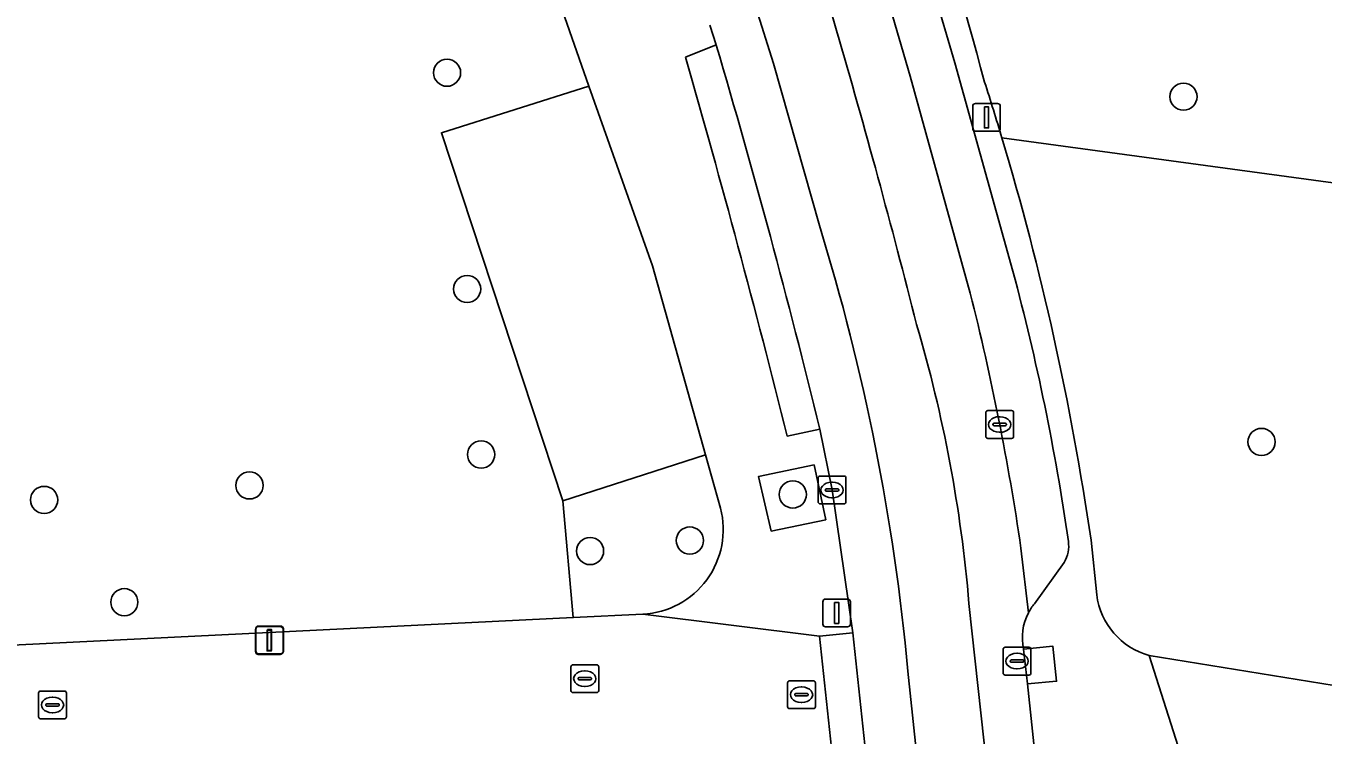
# Model space of a CAD drawing. Extents: x 161084 to 161928, y 385354 to 386522.
# Drawn here: x 161622.73 to 161669.37, y 385579.56 to 385605.07 of the extents above; entities that cross this region are included whole.
import ezdxf

# ---------------------------------------------------------------- set-up
doc = ezdxf.new("R2010")
doc.units = 0
for name, color, linetype in [('IMGEO_Boom', 7, 'Continuous'), ('IMGEO_Brandkraan', 7, 'Continuous'), ('IMGEO_Fietspad_gesloten', 7, 'Continuous'), ('IMGEO_Groenvoorziening', 7, 'Continuous'), ('IMGEO_Hek', 7, 'Continuous'), ('IMGEO_Kolk', 7, 'Continuous'), ('IMGEO_Lichtmast', 7, 'Continuous'), ('IMGEO_Parkeervlak_open', 7, 'Continuous'), ('IMGEO_Rijbaan_lokaal_gesloten', 7, 'Continuous'), ('IMGEO_Rioolput', 7, 'Continuous'), ('IMGEO_Voetgangersgebied_open', 7, 'Continuous'), ('IMGEO_Voetpad_open', 7, 'Continuous')]:
    doc.layers.add(name, color=color, linetype=linetype)

msp = doc.modelspace()

# ---------------------------------------------------------------- linework, layer by layer
at = {"layer": 'IMGEO_Boom'}
for centre in [(161637.87, 385603.384), (161664.352, 385602.522), (161638.593, 385595.604), (161667.16, 385590.103), (161639.096, 385589.652), (161630.768, 385588.54), (161623.381, 385588.017), (161650.303, 385588.215), (161646.603, 385586.555), (161643.014, 385586.179), (161626.266, 385584.338)]:
    msp.add_circle(centre, 0.489, dxfattribs=at)
at = {"layer": 'IMGEO_Brandkraan'}
for p, q in [((161650.117, 385580.585), (161650.117, 385581.437)), ((161650.192, 385581.511), (161651.044, 385581.511)), ((161650.605, 385581.291), (161650.63, 385581.291)), ((161651.118, 385581.437), (161651.118, 385580.585)), ((161650.376, 385581.005), (161650.376, 385581.017)), ((161650.814, 385580.968), (161650.416, 385580.968)), ((161650.419, 385581.054), (161650.817, 385581.054)), ((161650.86, 385581.017), (161650.86, 385581.005)), ((161651.044, 385580.511), (161650.192, 385580.511)), ((161650.628, 385580.731), (161650.603, 385580.731))]:
    msp.add_line(p, q, dxfattribs=at)
for points in [[(161650.117, 385580.585), (161650.117, 385581.437)], [(161650.192, 385581.511), (161651.044, 385581.511)], [(161651.118, 385581.437), (161651.118, 385580.585)], [(161651.044, 385580.511), (161650.192, 385580.511)]]:
    msp.add_lwpolyline(points, dxfattribs=at)
for centre, radius, start, end in [((161650.194, 385581.435), 0.0765, 91.552, 178.448), ((161650.194, 385581.435), 0.0765, 91.552, 178.448), ((161651.042, 385581.435), 0.0765, 1.552, 88.448), ((161651.042, 385581.435), 0.0765, 1.552, 88.448), ((161650.416, 385581.014), 0.0403, 85.8775, 175.7526), ((161650.413, 385581.004), 0.0366, 178.938, 274.7102), ((161650.817, 385581.011), 0.043, 264.8664, 352.4533), ((161650.821, 385581.016), 0.0386, 1.7309, 96.639), ((161650.194, 385580.587), 0.0765, 181.552, 268.448), ((161650.194, 385580.587), 0.0765, 181.552, 268.448), ((161651.042, 385580.587), 0.0765, 271.552, 358.448), ((161651.042, 385580.587), 0.0765, 271.552, 358.448)]:
    msp.add_arc(centre, radius, start, end, dxfattribs=at)
for centre, major_axis, ratio, start_param, end_param in [((161650.604, 385581.011), (-0.387, 0.002), 0.722429, 4.712389, 7.853982), ((161650.629, 385581.011), (-0.39, 0.002), 0.717154, 1.570796, 4.712389)]:
    msp.add_ellipse(centre, major_axis=major_axis, ratio=ratio, start_param=start_param, end_param=end_param, dxfattribs=at)
at = {"layer": 'IMGEO_Fietspad_gesloten'}
for points in [[(161651.26, 385597.89), (161649.609, 385603.717), (161648.97, 385605.729), (161646.619, 385613.472), (161642.91, 385625.392), (161641.114, 385624.909), (161640.865, 385624.86), (161642.399, 385619.913), (161646.251, 385607.525), (161646.657, 385606.131)], [(161656.686, 385595.453), (161654.529, 385603.265), (161652.719, 385609.466), (161651.921, 385612.101), (161650.566, 385616.464), (161648.509, 385622.597), (161647.863, 385624.482)], [(161647.324, 385605.092), (161647.552, 385604.381)], [(161651.275, 385590.566), (161651.716, 385588.376), (161652.458, 385583.239), (161653.258, 385575.848), (161653.458, 385574.144)], [(161658.778, 385583.959), (161658.508, 385586.286)], [(161656.638, 385584.291), (161657.731, 385574.356), (161657.985, 385571.407)], [(161659.259, 385576.524), (161658.749, 385581.403), (161658.603, 385582.654)], [(161655.659, 385567.557), (161655.291, 385573.822), (161654.445, 385581.86)]]:
    msp.add_lwpolyline(points, dxfattribs=at)
for centre, radius, start, end in [((161362.808, 385523.077), 300.427, 15.80533, 18.4876), ((161361.205, 385520.16), 302.773, 14.17941, 16.2538), ((161364.549, 385520.705), 295.114, 13.69326, 16.47138), ((161575.939, 385574.593), 78.841, 5.28851, 17.18697), ((161566.983, 385572.859), 92.505, 8.34571, 14.1371), ((161606.456, 385580.065), 50.36, 4.8132, 16.4509), ((161660.477, 385583.067), 1.919, 152.2993, 192.4251)]:
    msp.add_arc(centre, radius, start, end, dxfattribs=at)
at = {"layer": 'IMGEO_Groenvoorziening'}
for points in [[(161657.824, 385601.039), (161677.325, 385598.393), (161682.306, 385629.936)], [(161562.956, 385579.862), (161597.076, 385581.547), (161600.043, 385581.693), (161618.829, 385582.621), (161642.41, 385583.785), (161642.035, 385587.982), (161637.671, 385601.222), (161642.97, 385602.896), (161640.268, 385610.631)], [(161677.325, 385598.393), (161657.824, 385601.039)], [(161663.121, 385582.422), (161674.204, 385580.619), (161674.661, 385580.545), (161675.404, 385586.149), (161677.325, 385598.393)], [(161647.703, 385587.716), (161647.167, 385589.635), (161642.035, 385587.982), (161642.41, 385583.785), (161644.914, 385583.909)], [(161661.029, 385586.567), (161661.235, 385584.606)]]:
    msp.add_lwpolyline(points, dxfattribs=at)
msp.add_lwpolyline([(161649.066, 385588.856), (161649.531, 385586.895), (161651.487, 385587.302), (161651.067, 385589.279)], close=True, dxfattribs=at)
for centre, radius, start, end in [((161335.279, 385515.012), 333.743, 15.29496, 18.23432), ((161569.099, 385574.64), 92.569, 16.56958, 17.87209), ((161560.326, 385571.856), 101.772, 8.31115, 16.66345), ((161644.761, 385586.946), 3.041, 272.8894, 14.6578), ((161663.815, 385584.928), 2.6, 187.1098, 254.5149)]:
    msp.add_arc(centre, radius, start, end, dxfattribs=at)
at = {"layer": 'IMGEO_Hek'}
msp.add_lwpolyline([(161642.035, 385587.982), (161642.41, 385583.785)], dxfattribs=at)
at = {"layer": 'IMGEO_Kolk'}
for p, q in [((161657.244, 385590.304), (161657.244, 385591.156)), ((161657.319, 385591.23), (161658.171, 385591.23)), ((161658.245, 385591.156), (161658.245, 385590.304)), ((161657.503, 385590.724), (161657.503, 385590.736)), ((161657.941, 385590.687), (161657.543, 385590.687)), ((161657.546, 385590.773), (161657.944, 385590.773)), ((161657.732, 385591.01), (161657.757, 385591.01)), ((161657.987, 385590.736), (161657.987, 385590.724)), ((161658.171, 385590.23), (161657.319, 385590.23)), ((161657.755, 385590.45), (161657.73, 385590.45)), ((161651.215, 385587.95), (161651.215, 385588.802)), ((161651.29, 385588.876), (161652.142, 385588.876)), ((161652.216, 385588.802), (161652.216, 385587.95)), ((161651.474, 385588.37), (161651.474, 385588.382)), ((161651.912, 385588.333), (161651.514, 385588.333)), ((161651.517, 385588.419), (161651.915, 385588.419)), ((161651.703, 385588.656), (161651.728, 385588.656)), ((161651.958, 385588.382), (161651.958, 385588.37)), ((161652.142, 385587.876), (161651.29, 385587.876)), ((161651.726, 385588.096), (161651.701, 385588.096)), ((161642.324, 385581.161), (161642.324, 385582.013)), ((161642.399, 385582.087), (161643.251, 385582.087)), ((161642.812, 385581.867), (161642.837, 385581.867)), ((161643.325, 385582.013), (161643.325, 385581.161)), ((161642.583, 385581.581), (161642.583, 385581.593)), ((161643.021, 385581.544), (161642.623, 385581.544)), ((161642.626, 385581.63), (161643.024, 385581.63)), ((161642.835, 385581.307), (161642.81, 385581.307)), ((161643.067, 385581.593), (161643.067, 385581.581)), ((161623.183, 385580.217), (161623.183, 385581.069)), ((161623.258, 385581.143), (161624.11, 385581.143)), ((161623.671, 385580.923), (161623.696, 385580.923)), ((161624.184, 385581.069), (161624.184, 385580.217)), ((161643.251, 385581.087), (161642.399, 385581.087)), ((161623.442, 385580.637), (161623.442, 385580.649)), ((161623.88, 385580.6), (161623.482, 385580.6)), ((161623.485, 385580.686), (161623.883, 385580.686)), ((161623.694, 385580.363), (161623.669, 385580.363)), ((161623.926, 385580.649), (161623.926, 385580.637)), ((161624.11, 385580.143), (161623.258, 385580.143))]:
    msp.add_line(p, q, dxfattribs=at)
for points in [[(161657.244, 385590.304), (161657.244, 385591.156)], [(161657.319, 385591.23), (161658.171, 385591.23)], [(161658.245, 385591.156), (161658.245, 385590.304)], [(161658.171, 385590.23), (161657.319, 385590.23)], [(161651.215, 385587.95), (161651.215, 385588.802)], [(161651.29, 385588.876), (161652.142, 385588.876)], [(161652.216, 385588.802), (161652.216, 385587.95)], [(161652.142, 385587.876), (161651.29, 385587.876)], [(161642.324, 385581.161), (161642.324, 385582.013)], [(161642.399, 385582.087), (161643.251, 385582.087)], [(161643.325, 385582.013), (161643.325, 385581.161)], [(161623.183, 385580.217), (161623.183, 385581.069)], [(161623.258, 385581.143), (161624.11, 385581.143)], [(161624.184, 385581.069), (161624.184, 385580.217)], [(161643.251, 385581.087), (161642.399, 385581.087)], [(161624.11, 385580.143), (161623.258, 385580.143)]]:
    msp.add_lwpolyline(points, dxfattribs=at)
for centre, radius, start, end in [((161657.321, 385591.154), 0.0765, 91.552, 178.448), ((161657.321, 385591.154), 0.0765, 91.552, 178.448), ((161658.169, 385591.154), 0.0765, 1.552, 88.448), ((161658.169, 385591.154), 0.0765, 1.552, 88.448), ((161657.543, 385590.733), 0.0403, 85.8775, 175.7526), ((161657.54, 385590.723), 0.0366, 178.938, 274.7102), ((161657.944, 385590.73), 0.043, 264.8664, 352.4533), ((161657.948, 385590.735), 0.0386, 1.7309, 96.639), ((161657.321, 385590.306), 0.0765, 181.552, 268.448), ((161657.321, 385590.306), 0.0765, 181.552, 268.448), ((161658.169, 385590.306), 0.0765, 271.552, 358.448), ((161658.169, 385590.306), 0.0765, 271.552, 358.448), ((161651.292, 385588.8), 0.0765, 91.552, 178.448), ((161651.292, 385588.8), 0.0765, 91.552, 178.448), ((161652.14, 385588.8), 0.0765, 1.552, 88.448), ((161652.14, 385588.8), 0.0765, 1.552, 88.448), ((161651.514, 385588.379), 0.0403, 85.8775, 175.7526), ((161651.511, 385588.369), 0.0366, 178.938, 274.7102), ((161651.915, 385588.376), 0.043, 264.8664, 352.4533), ((161651.919, 385588.381), 0.0386, 1.7309, 96.639), ((161651.292, 385587.952), 0.0765, 181.552, 268.448), ((161651.292, 385587.952), 0.0765, 181.552, 268.448), ((161652.14, 385587.952), 0.0765, 271.552, 358.448), ((161652.14, 385587.952), 0.0765, 271.552, 358.448), ((161642.401, 385582.011), 0.0765, 91.552, 178.448), ((161642.401, 385582.011), 0.0765, 91.552, 178.448), ((161643.249, 385582.011), 0.0765, 1.552, 88.448), ((161643.249, 385582.011), 0.0765, 1.552, 88.448), ((161642.623, 385581.59), 0.0403, 85.8775, 175.7526), ((161642.62, 385581.58), 0.0366, 178.938, 274.7102), ((161643.024, 385581.587), 0.043, 264.8664, 352.4533), ((161643.028, 385581.592), 0.0386, 1.7309, 96.639), ((161623.26, 385581.067), 0.0765, 91.552, 178.448), ((161623.26, 385581.067), 0.0765, 91.552, 178.448), ((161624.108, 385581.067), 0.0765, 1.552, 88.448), ((161624.108, 385581.067), 0.0765, 1.552, 88.448), ((161642.401, 385581.163), 0.0765, 181.552, 268.448), ((161642.401, 385581.163), 0.0765, 181.552, 268.448), ((161643.249, 385581.163), 0.0765, 271.552, 358.448), ((161643.249, 385581.163), 0.0765, 271.552, 358.448), ((161623.482, 385580.646), 0.0403, 85.8775, 175.7526), ((161623.479, 385580.636), 0.0366, 178.938, 274.7102), ((161623.883, 385580.643), 0.043, 264.8664, 352.4533), ((161623.887, 385580.648), 0.0386, 1.7309, 96.639), ((161623.26, 385580.219), 0.0765, 181.552, 268.448), ((161623.26, 385580.219), 0.0765, 181.552, 268.448), ((161624.108, 385580.219), 0.0765, 271.552, 358.448), ((161624.108, 385580.219), 0.0765, 271.552, 358.448)]:
    msp.add_arc(centre, radius, start, end, dxfattribs=at)
for centre, major_axis, ratio, start_param, end_param in [((161657.731, 385590.73), (-0.387, 0.002), 0.722429, 4.712389, 7.853982), ((161657.756, 385590.73), (-0.39, 0.002), 0.717154, 1.570796, 4.712389), ((161651.702, 385588.376), (-0.387, 0.002), 0.722429, 4.712389, 7.853982), ((161651.727, 385588.376), (-0.39, 0.002), 0.717154, 1.570796, 4.712389), ((161642.811, 385581.587), (-0.387, 0.002), 0.722429, 4.712389, 7.853982), ((161642.836, 385581.587), (-0.39, 0.002), 0.717154, 1.570796, 4.712389), ((161623.67, 385580.643), (-0.387, 0.002), 0.722429, 4.712389, 7.853982), ((161623.695, 385580.643), (-0.39, 0.002), 0.717154, 1.570796, 4.712389)]:
    msp.add_ellipse(centre, major_axis=major_axis, ratio=ratio, start_param=start_param, end_param=end_param, dxfattribs=at)
at = {"layer": 'IMGEO_Lichtmast'}
for p, q in [((161656.874, 385602.276), (161657.664, 385602.276)), ((161657.664, 385602.276), (161656.874, 385602.276)), ((161656.774, 385601.376), (161656.774, 385602.176)), ((161656.774, 385602.176), (161656.774, 385601.376)), ((161657.764, 385602.176), (161657.764, 385601.376)), ((161657.764, 385601.376), (161657.764, 385602.176)), ((161657.664, 385601.276), (161656.874, 385601.276)), ((161656.874, 385601.276), (161657.664, 385601.276)), ((161651.384, 385583.553), (161651.384, 385584.353)), ((161651.384, 385584.353), (161651.384, 385583.553)), ((161651.484, 385584.453), (161652.274, 385584.453)), ((161652.274, 385584.453), (161651.484, 385584.453)), ((161652.374, 385584.353), (161652.374, 385583.553)), ((161652.374, 385583.553), (161652.374, 385584.353)), ((161630.982, 385582.562), (161630.982, 385583.362)), ((161630.982, 385583.362), (161630.982, 385582.562)), ((161630.994, 385582.58), (161630.994, 385583.38)), ((161630.994, 385583.38), (161630.994, 385582.58)), ((161631.082, 385583.462), (161631.872, 385583.462)), ((161631.872, 385583.462), (161631.082, 385583.462)), ((161631.094, 385583.48), (161631.884, 385583.48)), ((161631.884, 385583.48), (161631.094, 385583.48)), ((161631.972, 385583.362), (161631.972, 385582.562)), ((161631.972, 385582.562), (161631.972, 385583.362)), ((161631.984, 385583.38), (161631.984, 385582.58)), ((161631.984, 385582.58), (161631.984, 385583.38)), ((161652.274, 385583.453), (161651.484, 385583.453)), ((161651.484, 385583.453), (161652.274, 385583.453)), ((161631.872, 385582.462), (161631.082, 385582.462)), ((161631.082, 385582.462), (161631.872, 385582.462)), ((161631.884, 385582.48), (161631.094, 385582.48)), ((161631.094, 385582.48), (161631.884, 385582.48))]:
    msp.add_line(p, q, dxfattribs=at)
for points in [[(161657.194, 385602.151), (161657.344, 385602.151), (161657.344, 385601.401), (161657.194, 385601.401), (161657.194, 385602.151)], [(161651.804, 385584.328), (161651.954, 385584.328), (161651.954, 385583.578), (161651.804, 385583.578), (161651.804, 385584.328)], [(161631.402, 385583.337), (161631.552, 385583.337), (161631.552, 385582.587), (161631.402, 385582.587), (161631.402, 385583.337)], [(161631.414, 385583.355), (161631.564, 385583.355), (161631.564, 385582.605), (161631.414, 385582.605), (161631.414, 385583.355)]]:
    msp.add_lwpolyline(points, dxfattribs=at)
for centre, start, end in [((161656.874, 385602.176), 90, 180), ((161656.874, 385602.176), 90, 180), ((161657.664, 385602.176), 0, 90), ((161657.664, 385602.176), 360, 90), ((161656.874, 385601.376), 180, 270), ((161656.874, 385601.376), 180, 270), ((161657.664, 385601.376), 270, 0), ((161657.664, 385601.376), 270, 0), ((161651.484, 385584.353), 90, 180), ((161651.484, 385584.353), 90, 180), ((161652.274, 385584.353), 0, 90), ((161652.274, 385584.353), 360, 90), ((161631.082, 385583.362), 90, 180), ((161631.082, 385583.362), 90, 180), ((161631.094, 385583.38), 90, 180), ((161631.094, 385583.38), 90, 180), ((161631.872, 385583.362), 0, 90), ((161631.872, 385583.362), 360, 90), ((161631.884, 385583.38), 0, 90), ((161631.884, 385583.38), 360, 90), ((161651.484, 385583.553), 180, 270), ((161651.484, 385583.553), 180, 270), ((161652.274, 385583.553), 270, 0), ((161652.274, 385583.553), 270, 0), ((161631.082, 385582.562), 180, 270), ((161631.082, 385582.562), 180, 270), ((161631.094, 385582.58), 180, 270), ((161631.094, 385582.58), 180, 270), ((161631.872, 385582.562), 270, 0), ((161631.872, 385582.562), 270, 0), ((161631.884, 385582.58), 270, 0), ((161631.884, 385582.58), 270, 0)]:
    msp.add_arc(centre, 0.1, start, end, dxfattribs=at)
at = {"layer": 'IMGEO_Parkeervlak_open'}
for points in [[(161647.863, 385624.482), (161648.509, 385622.597), (161650.566, 385616.464), (161651.921, 385612.101), (161652.719, 385609.466), (161654.529, 385603.265), (161656.686, 385595.453)], [(161658.22, 385596.24), (161656.132, 385603.74), (161653.87, 385611.444), (161652.488, 385615.963), (161651.529, 385619.082), (161650.211, 385622.853)], [(161658.508, 385586.286), (161658.778, 385583.959)], [(161658.992, 385584.284), (161660.058, 385585.771)]]:
    msp.add_lwpolyline(points, dxfattribs=at)
msp.add_lwpolyline([(161645.265, 385596.441), (161642.97, 385602.896), (161637.671, 385601.222), (161642.035, 385587.982), (161647.167, 385589.635)], close=True, dxfattribs=at)
for centre, radius, start, end in [((161578.429, 385574.809), 82.619, 8.1523, 15.03408), ((161566.983, 385572.859), 92.505, 8.34571, 14.1371), ((161659.129, 385586.355), 1.097, 327.8491, 8.918), ((161660.51, 385583.052), 1.955, 140.9247, 152.3486)]:
    msp.add_arc(centre, radius, start, end, dxfattribs=at)
at = {"layer": 'IMGEO_Rijbaan_lokaal_gesloten'}
for points in [[(161647.731, 385618.342), (161645.247, 385626.02), (161642.91, 385625.392), (161646.619, 385613.472), (161648.97, 385605.729), (161649.609, 385603.717), (161651.26, 385597.89)], [(161657.985, 385571.407), (161657.731, 385574.356), (161656.638, 385584.291)], [(161654.445, 385581.86), (161655.291, 385573.822), (161655.659, 385567.557)]]:
    msp.add_lwpolyline(points, dxfattribs=at)
for centre, radius, start, end in [((161362.808, 385523.077), 300.427, 15.80533, 18.4876), ((161361.205, 385520.16), 302.773, 14.17941, 16.2538), ((161575.939, 385574.593), 78.841, 5.28851, 17.18697), ((161606.456, 385580.065), 50.36, 4.8132, 16.4509)]:
    msp.add_arc(centre, radius, start, end, dxfattribs=at)
at = {"layer": 'IMGEO_Rioolput'}
for p, q in [((161657.867, 385581.794), (161657.867, 385582.646)), ((161657.942, 385582.72), (161658.794, 385582.72)), ((161658.868, 385582.646), (161658.868, 385581.794)), ((161658.126, 385582.214), (161658.126, 385582.226)), ((161658.169, 385582.263), (161658.567, 385582.263)), ((161658.355, 385582.5), (161658.38, 385582.5)), ((161658.61, 385582.226), (161658.61, 385582.214)), ((161658.794, 385581.72), (161657.942, 385581.72)), ((161658.564, 385582.177), (161658.166, 385582.177)), ((161658.378, 385581.94), (161658.353, 385581.94))]:
    msp.add_line(p, q, dxfattribs=at)
for points in [[(161657.867, 385581.794), (161657.867, 385582.646)], [(161657.942, 385582.72), (161658.794, 385582.72)], [(161658.868, 385582.646), (161658.868, 385581.794)], [(161658.794, 385581.72), (161657.942, 385581.72)]]:
    msp.add_lwpolyline(points, dxfattribs=at)
for centre, radius, start, end in [((161657.944, 385582.644), 0.0765, 91.552, 178.448), ((161657.944, 385582.644), 0.0765, 91.552, 178.448), ((161658.792, 385582.644), 0.0765, 1.552, 88.448), ((161658.792, 385582.644), 0.0765, 1.552, 88.448), ((161658.166, 385582.223), 0.0403, 85.8775, 175.7526), ((161658.163, 385582.213), 0.0366, 178.938, 274.7102), ((161658.567, 385582.22), 0.043, 264.8664, 352.4533), ((161658.571, 385582.225), 0.0386, 1.7309, 96.639), ((161657.944, 385581.796), 0.0765, 181.552, 268.448), ((161657.944, 385581.796), 0.0765, 181.552, 268.448), ((161658.792, 385581.796), 0.0765, 271.552, 358.448), ((161658.792, 385581.796), 0.0765, 271.552, 358.448)]:
    msp.add_arc(centre, radius, start, end, dxfattribs=at)
for centre, major_axis, ratio, start_param, end_param in [((161658.354, 385582.22), (-0.387, 0.002), 0.722429, 4.712389, 7.853982), ((161658.379, 385582.22), (-0.39, 0.002), 0.717154, 1.570796, 4.712389)]:
    msp.add_ellipse(centre, major_axis=major_axis, ratio=ratio, start_param=start_param, end_param=end_param, dxfattribs=at)
at = {"layer": 'IMGEO_Voetgangersgebied_open'}
msp.add_lwpolyline([(161651.964, 385571.38), (161653.002, 385572.682), (161652.965, 385574.035), (161651.471, 385573.928), (161651.373, 385575.683), (161652.054, 385575.734), (161651.268, 385583.111), (161644.914, 385583.909), (161642.41, 385583.785), (161618.829, 385582.621), (161600.043, 385581.693), (161597.076, 385581.547), (161562.956, 385579.862), (161557.659, 385579.31)], dxfattribs=at)
at = {"layer": 'IMGEO_Voetpad_open'}
for points in [[(161622.942, 385723.766), (161624.707, 385689.842), (161625.081, 385681.999), (161625.427, 385675.322), (161626.118, 385661.968), (161626.409, 385658.824), (161626.958, 385654.067), (161627.369, 385651.706), (161627.913, 385648.918), (161628.051, 385648.45), (161629.804, 385640.583), (161630.062, 385639.844), (161640.268, 385610.631), (161642.97, 385602.896), (161645.265, 385596.441), (161647.167, 385589.635), (161647.703, 385587.716)], [(161650.211, 385622.853), (161651.529, 385619.082), (161652.488, 385615.963), (161653.87, 385611.444), (161656.132, 385603.74), (161658.22, 385596.24)], [(161646.442, 385603.949), (161647.552, 385604.381), (161647.324, 385605.092)], [(161647.552, 385604.381), (161646.442, 385603.949)], [(161644.914, 385583.909), (161651.268, 385583.111), (161652.458, 385583.239), (161651.716, 385588.376), (161651.275, 385590.566), (161650.107, 385590.311)], [(161650.107, 385590.311), (161651.275, 385590.566)], [(161661.235, 385584.606), (161661.029, 385586.567)], [(161660.058, 385585.771), (161658.992, 385584.284)], [(161658.603, 385582.654), (161659.653, 385582.758), (161659.79, 385581.496), (161658.749, 385581.403), (161659.259, 385576.524)], [(161664.507, 385578.062), (161663.121, 385582.422)]]:
    msp.add_lwpolyline(points, dxfattribs=at)
for points in [[(161651.067, 385589.279), (161651.487, 385587.302), (161649.531, 385586.895), (161649.066, 385588.856)], [(161652.458, 385583.239), (161651.268, 385583.111), (161652.054, 385575.734), (161652.847, 385575.793), (161653.258, 385575.848)], [(161658.603, 385582.654), (161658.749, 385581.403), (161659.79, 385581.496), (161659.653, 385582.758)], [(161674.661, 385580.545), (161674.204, 385580.619), (161663.121, 385582.422), (161664.507, 385578.062), (161672.926, 385576.668), (161674.034, 385576.484)]]:
    msp.add_lwpolyline(points, close=True, dxfattribs=at)
for centre, radius, start, end in [((161335.279, 385515.012), 333.743, 15.29496, 18.23432), ((161364.549, 385520.705), 295.114, 13.69326, 16.47138), ((161248.713, 385489.754), 413.798, 14.06424, 16.0197), ((161248.713, 385489.754), 413.798, 14.06424, 16.0197), ((161569.099, 385574.64), 92.569, 16.56958, 17.87209), ((161560.326, 385571.856), 101.772, 8.31115, 16.66345), ((161578.429, 385574.809), 82.619, 8.1523, 15.03408), ((161644.761, 385586.946), 3.041, 272.8894, 14.6578), ((161659.129, 385586.355), 1.097, 327.8491, 8.918), ((161663.815, 385584.928), 2.6, 187.1098, 254.5149), ((161660.51, 385583.052), 1.955, 140.9247, 152.3486), ((161660.477, 385583.067), 1.919, 152.2993, 192.4251)]:
    msp.add_arc(centre, radius, start, end, dxfattribs=at)

doc.saveas('drawing.dxf')
